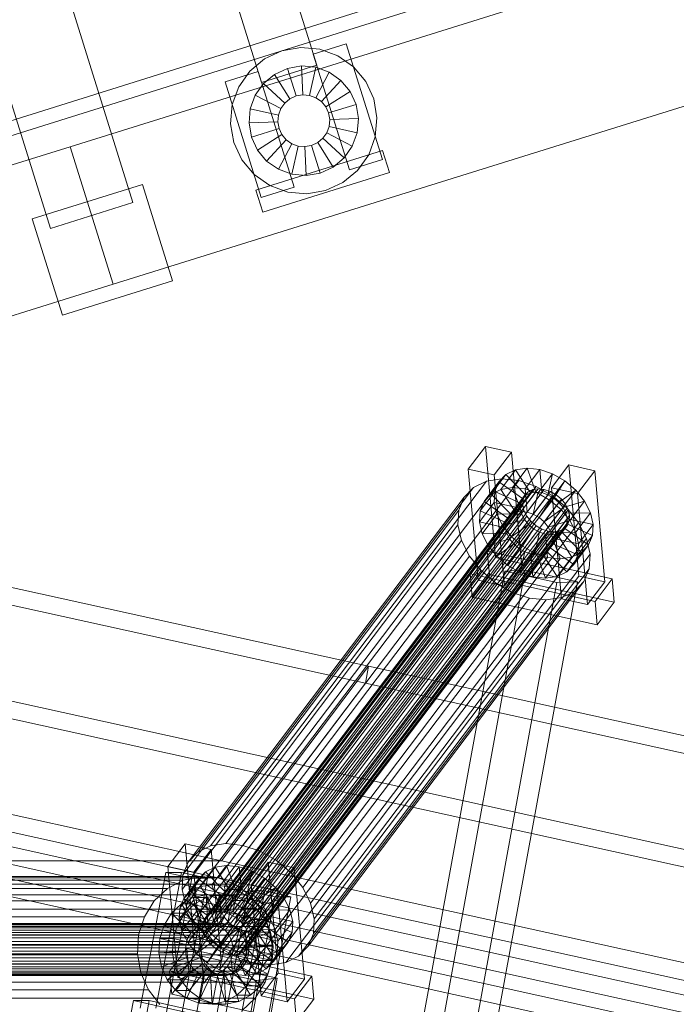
# Model space of a CAD drawing. Header units: millimetres. Extents: x -4738 to 65662, y -68080 to 6847.
# Tile 857 of 1056: x 21668 to 21895, y 1839 to 2181. Entities that reach past the tile are written whole.
import ezdxf

# ---------------------------------------------------------------- set-up
doc = ezdxf.new("R2010")
doc.units = ezdxf.units.MM
for name, color, linetype, lineweight in [('COTAS_P', 1, 'Continuous', 0), ('lateral_C02', 7, 'Continuous', 0), ('lateral_C10', 7, 'Continuous', 0)]:
    doc.layers.add(name, color=color, linetype=linetype, lineweight=lineweight)
doc.dimstyles.new('R19_100', dxfattribs={"dimtxt": 250, "dimasz": 150, "dimexe": 150, "dimexo": 80, "dimgap": 100, "dimtad": 1, "dimtih": 1, "dimtoh": 1, "dimdsep": 46, "dimcen": 0.09, "dimadec": 0, "dimazin": 0, "dimtfac": 1, "dimtdec": 4, "dimtofl": 0, "dimtmove": 0, "dimatfit": 3, "dimfxl": 1, "dimtolj": 1, "dimtzin": 0, "dimarcsym": 0})

# ---------------------------------------------------------------- blocks, each defined once
blk = doc.blocks.new('DIM_R31_4')
at = {"layer": 'COTAS_P'}
for p, q in [((15248.37, 1279.09), (24311.82, 4109.09)), ((24311.82, 4109.09), (24155.23, 4107.34)), ((24311.82, 4109.09), (24182.05, 4021.43)), ((24580.07, 3250), (24311.82, 4109.09)), ((15248.37, 1279.09), (15378.14, 1366.76)), ((15248.37, 1279.09), (15404.97, 1280.85)), ((15516.62, 420), (15248.37, 1279.09))]:
    blk.add_line(p, q, dxfattribs=at)
blk.add_text('9495 P', height=250, rotation=17.3406, dxfattribs=at).set_placement((19750.29, 2789.55))

msp = doc.modelspace()

# ---------------------------------------------------------------- linework, layer by layer
at = {"layer": 'lateral_C02'}
for p, q in [((15575.415, 232.817), (24634.01, 3078.273)), ((15576.913, 228.047), (24635.508, 3073.503)), ((21685.346, 2136.62), (22830.806, 2494.282)), ((21700.249, 2088.893), (22845.709, 2446.555)), ((21770.822, 2164.834), (21726.846, 2305.673)), ((21650.486, 2298.592), (21707.116, 2117.227)), ((21707.755, 2299.712), (21751.731, 2158.873)), ((21678.479, 2108.286), (21621.85, 2289.65)), ((21769.63, 2168.653), (21781.084, 2172.229)), ((21793.602, 2132.138), (21781.084, 2172.229)), ((21752.756, 2167.087), (21758.773, 2169.872)), ((21758.773, 2169.872), (21765.306, 2171.005)), ((21765.306, 2171.005), (21771.91, 2170.409)), ((21769.63, 2168.653), (21782.148, 2128.562)), ((21771.91, 2170.409), (21778.134, 2168.124)), ((21778.134, 2168.124), (21783.555, 2164.306)), ((21747.664, 2162.839), (21752.756, 2167.087)), ((21751.731, 2158.873), (21770.822, 2164.834)), ((21760.68, 2163.763), (21765.567, 2164.611)), ((21765.976, 2154.619), (21765.567, 2164.611)), ((21765.567, 2164.611), (21770.507, 2164.165)), ((21739.084, 2159.115), (21750.539, 2162.692)), ((21743.846, 2157.418), (21747.664, 2162.839)), ((21763.057, 2122.601), (21750.539, 2162.692)), ((21752.371, 2158.502), (21756.179, 2161.679)), ((21756.179, 2161.679), (21760.68, 2163.763)), ((21761.529, 2153.231), (21756.179, 2161.679)), ((21763.661, 2154.218), (21760.68, 2163.763)), ((21768.316, 2154.408), (21770.507, 2164.165)), ((21770.507, 2164.165), (21775.163, 2162.455)), ((21770.521, 2153.598), (21775.163, 2162.455)), ((21775.163, 2162.455), (21779.218, 2159.599)), ((21783.555, 2164.306), (21787.803, 2159.214)), ((21739.084, 2159.115), (21751.602, 2119.024)), ((21749.515, 2154.447), (21752.371, 2158.502)), ((21759.725, 2151.725), (21752.371, 2158.502)), ((21772.442, 2152.245), (21779.218, 2159.599)), ((21779.218, 2159.599), (21782.396, 2155.791)), ((21787.803, 2159.214), (21790.589, 2153.197)), ((21741.561, 2151.193), (21743.846, 2157.418)), ((21747.805, 2149.791), (21749.515, 2154.447)), ((21758.372, 2149.804), (21749.515, 2154.447)), ((21763.661, 2154.218), (21765.976, 2154.619)), ((21765.976, 2154.619), (21768.316, 2154.408)), ((21768.316, 2154.408), (21770.521, 2153.598)), ((21773.947, 2150.441), (21782.396, 2155.791)), ((21782.396, 2155.791), (21784.48, 2151.29)), ((21740.965, 2144.589), (21741.561, 2151.193)), ((21758.372, 2149.804), (21759.725, 2151.725)), ((21759.725, 2151.725), (21761.529, 2153.231)), ((21761.529, 2153.231), (21763.661, 2154.218)), ((21770.521, 2153.598), (21772.442, 2152.245)), ((21772.442, 2152.245), (21773.947, 2150.441)), ((21784.48, 2151.29), (21774.934, 2148.309)), ((21784.48, 2151.29), (21785.327, 2146.403)), ((21790.589, 2153.197), (21791.722, 2146.664)), ((21747.359, 2144.851), (21747.805, 2149.791)), ((21757.562, 2147.599), (21747.805, 2149.791)), ((21757.351, 2145.259), (21757.562, 2147.599)), ((21757.562, 2147.599), (21758.372, 2149.804)), ((21773.947, 2150.441), (21774.934, 2148.309)), ((21774.934, 2148.309), (21775.336, 2145.994)), ((21742.098, 2138.056), (21740.965, 2144.589)), ((21757.351, 2145.259), (21747.359, 2144.851)), ((21748.207, 2139.964), (21747.359, 2144.851)), ((21757.752, 2142.944), (21757.351, 2145.259)), ((21775.336, 2145.994), (21775.125, 2143.654)), ((21775.336, 2145.994), (21785.327, 2146.403)), ((21785.327, 2146.403), (21784.881, 2141.463)), ((21791.722, 2146.664), (21791.126, 2140.06)), ((21757.752, 2142.944), (21748.207, 2139.964)), ((21758.739, 2140.812), (21750.291, 2135.462)), ((21758.739, 2140.812), (21757.752, 2142.944)), ((21760.245, 2139.008), (21758.739, 2140.812)), ((21774.315, 2141.449), (21772.962, 2139.528)), ((21775.125, 2143.654), (21774.315, 2141.449)), ((21774.315, 2141.449), (21783.172, 2136.806)), ((21775.125, 2143.654), (21784.881, 2141.463)), ((21784.881, 2141.463), (21783.172, 2136.806)), ((21744.883, 2132.039), (21742.098, 2138.056)), ((21750.291, 2135.462), (21748.207, 2139.964)), ((21760.245, 2139.008), (21753.468, 2131.654)), ((21762.165, 2137.655), (21757.523, 2128.798)), ((21762.165, 2137.655), (21760.245, 2139.008)), ((21764.371, 2136.845), (21762.165, 2137.655)), ((21771.158, 2138.023), (21769.026, 2137.036)), ((21772.962, 2139.528), (21771.158, 2138.023)), ((21771.158, 2138.023), (21776.507, 2129.574)), ((21772.962, 2139.528), (21780.316, 2132.751)), ((21791.126, 2140.06), (21788.841, 2133.836)), ((20539.887, 1778.958), (21685.346, 2136.62)), ((21685.346, 2136.62), (21700.249, 2088.893)), ((21749.754, 2121.589), (21793.663, 2135.3)), ((21753.468, 2131.654), (21750.291, 2135.462)), ((21764.371, 2136.845), (21762.179, 2127.088)), ((21766.711, 2136.634), (21764.371, 2136.845)), ((21769.026, 2137.036), (21766.711, 2136.634)), ((21766.711, 2136.634), (21767.119, 2126.642)), ((21769.026, 2137.036), (21772.006, 2127.49)), ((21783.172, 2136.806), (21780.316, 2132.751)), ((21788.841, 2133.836), (21785.022, 2128.415)), ((21796.047, 2127.663), (21793.663, 2135.3)), ((21749.131, 2126.948), (21744.883, 2132.039)), ((21757.523, 2128.798), (21753.468, 2131.654)), ((21780.316, 2132.751), (21776.507, 2129.574)), ((21782.148, 2128.562), (21793.602, 2132.138)), ((21754.552, 2123.129), (21749.131, 2126.948)), ((21752.138, 2113.953), (21796.047, 2127.663)), ((21762.179, 2127.088), (21757.523, 2128.798)), ((21767.119, 2126.642), (21762.179, 2127.088)), ((21772.006, 2127.49), (21767.119, 2126.642)), ((21776.507, 2129.574), (21772.006, 2127.49)), ((21785.022, 2128.415), (21779.931, 2124.167)), ((21779.931, 2124.167), (21773.914, 2121.381)), ((21672.216, 2111.568), (21710.398, 2123.49)), ((21720.83, 2090.081), (21710.398, 2123.49)), ((21749.754, 2121.589), (21752.138, 2113.953)), ((21751.602, 2119.024), (21763.057, 2122.601)), ((21760.777, 2120.844), (21754.552, 2123.129)), ((21767.381, 2120.248), (21760.777, 2120.844)), ((21773.914, 2121.381), (21767.381, 2120.248)), ((21707.116, 2117.227), (21678.479, 2108.286)), ((21672.216, 2111.568), (21682.648, 2078.159)), ((21682.648, 2078.159), (21720.83, 2090.081)), ((20554.789, 1731.231), (21700.249, 2088.893))]:
    msp.add_line(p, q, dxfattribs=at)
at = {"layer": 'lateral_C10'}
for p, q in [((20904.735, 2151.434), (21788.789, 1956.452)), ((21787.69, 1950.571), (20903.637, 2145.554)), ((21686.976, 1888.998), (20802.922, 2083.981)), ((21737.773, 1888.998), (20853.72, 2083.981)), ((20801.824, 2078.101), (21685.877, 1883.118)), ((20852.621, 2078.101), (21736.674, 1883.118)), ((21829.328, 2032.666), (21823.376, 2024.796)), ((21838.351, 2030.661), (21829.328, 2032.666)), ((21832.803, 1994.151), (21829.328, 2032.666)), ((21832.399, 2022.791), (21838.351, 2030.661)), ((21838.351, 2030.661), (21841.826, 1992.146)), ((21823.376, 2024.796), (21832.399, 2022.791)), ((21823.376, 2024.796), (21826.852, 1986.281)), ((21839.753, 2024.546), (21834.651, 2017.801)), ((21839.753, 2024.546), (21836.421, 2022.912)), ((21843.75, 2025.15), (21838.648, 2018.405)), ((21843.75, 2025.15), (21839.753, 2024.546)), ((21844.891, 2016.595), (21839.753, 2024.546)), ((21848.14, 2024.684), (21843.038, 2017.939)), ((21846.784, 2016.881), (21843.75, 2025.15)), ((21848.14, 2024.684), (21843.75, 2025.15)), ((21848.864, 2016.66), (21848.14, 2024.684)), ((21852.623, 2023.179), (21848.14, 2024.684)), ((21858.2, 2026.25), (21852.248, 2018.381)), ((21867.222, 2024.246), (21858.2, 2026.25)), ((21861.675, 1987.735), (21858.2, 2026.25)), ((21835.006, 2021.449), (21739.351, 1894.974)), ((21835.006, 2021.449), (21829.662, 2020.641)), ((21836.421, 2022.912), (21831.319, 2016.167)), ((21835.874, 1984.276), (21832.399, 2022.791)), ((21836.421, 2022.912), (21833.982, 2020.36)), ((21840.874, 2020.826), (21835.006, 2021.449)), ((21843.313, 2015.821), (21836.421, 2022.912)), ((21852.623, 2023.179), (21847.522, 2016.433)), ((21850.987, 2015.947), (21852.623, 2023.179)), ((21856.895, 2020.737), (21852.623, 2023.179)), ((21861.27, 2016.376), (21867.222, 2024.246)), ((21867.222, 2024.246), (21870.697, 1985.73)), ((21825.208, 2018.457), (21729.554, 1891.982)), ((21829.662, 2020.641), (21734.008, 1894.167)), ((21845.741, 2017.719), (21734.782, 1871.008)), ((21847.634, 2018.005), (21736.676, 1871.295)), ((21849.714, 2017.784), (21738.755, 1871.074)), ((21840.874, 2020.826), (21745.22, 1894.351)), ((21846.868, 2018.813), (21751.214, 1892.339)), ((21825.208, 2018.457), (21821.947, 2015.045)), ((21829.662, 2020.641), (21825.208, 2018.457)), ((21833.982, 2020.36), (21828.88, 2013.615)), ((21831.319, 2016.167), (21834.651, 2017.801)), ((21833.982, 2020.36), (21832.601, 2017.063)), ((21842.157, 2014.612), (21833.982, 2020.36)), ((21834.651, 2017.801), (21838.648, 2018.405)), ((21834.651, 2017.801), (21839.789, 2009.849)), ((21838.648, 2018.405), (21841.683, 2010.136)), ((21838.648, 2018.405), (21843.038, 2017.939)), ((21846.868, 2018.813), (21840.874, 2020.826)), ((21843.038, 2017.939), (21843.762, 2009.915)), ((21843.038, 2017.939), (21847.522, 2016.433)), ((21845.741, 2017.719), (21844.163, 2016.945)), ((21847.634, 2018.005), (21845.741, 2017.719)), ((21852.579, 2015.549), (21846.868, 2018.813)), ((21849.714, 2017.784), (21847.634, 2018.005)), ((21851.838, 2017.071), (21849.714, 2017.784)), ((21856.895, 2020.737), (21851.794, 2013.992)), ((21852.248, 2018.381), (21861.27, 2016.376)), ((21852.248, 2018.381), (21855.723, 1979.866)), ((21853.011, 2014.79), (21856.895, 2020.737)), ((21860.664, 2017.525), (21856.895, 2020.737)), ((21821.947, 2015.045), (21726.293, 1888.57)), ((21843.007, 2015.736), (21732.049, 1869.025)), ((21844.163, 2016.945), (21733.204, 1870.234)), ((21851.838, 2017.071), (21740.879, 1870.361)), ((21853.861, 2015.914), (21742.902, 1869.204)), ((21855.646, 2014.393), (21744.688, 1867.683)), ((21852.579, 2015.549), (21756.925, 1889.074)), ((21821.947, 2015.045), (21820.101, 2010.638)), ((21832.601, 2017.063), (21827.499, 2010.318)), ((21828.88, 2013.615), (21831.319, 2016.167)), ((21831.319, 2016.167), (21838.211, 2009.075)), ((21832.601, 2017.063), (21832.373, 2013.247)), ((21841.503, 2013.05), (21832.601, 2017.063)), ((21837.056, 2007.866), (21842.157, 2014.612)), ((21838.211, 2009.075), (21843.313, 2015.821)), ((21839.789, 2009.849), (21844.891, 2016.595)), ((21841.503, 2013.05), (21842.157, 2014.612)), ((21841.683, 2010.136), (21846.784, 2016.881)), ((21842.157, 2014.612), (21843.313, 2015.821)), ((21843.007, 2015.736), (21842.353, 2014.174)), ((21844.163, 2016.945), (21843.007, 2015.736)), ((21843.313, 2015.821), (21844.891, 2016.595)), ((21843.762, 2009.915), (21848.864, 2016.66)), ((21844.891, 2016.595), (21846.784, 2016.881)), ((21847.522, 2016.433), (21845.886, 2009.202)), ((21845.886, 2009.202), (21850.987, 2015.947)), ((21846.784, 2016.881), (21848.864, 2016.66)), ((21847.522, 2016.433), (21851.794, 2013.992)), ((21847.909, 2008.045), (21853.011, 2014.79)), ((21848.864, 2016.66), (21850.987, 2015.947)), ((21850.987, 2015.947), (21853.011, 2014.79)), ((21853.861, 2015.914), (21851.838, 2017.071)), ((21857.617, 2011.255), (21852.579, 2015.549)), ((21853.011, 2014.79), (21854.796, 2013.269)), ((21855.646, 2014.393), (21853.861, 2015.914)), ((21854.796, 2013.269), (21860.664, 2017.525)), ((21860.664, 2017.525), (21855.562, 2010.78)), ((21857.072, 2012.611), (21855.646, 2014.393)), ((21863.673, 2013.762), (21860.664, 2017.525)), ((21864.745, 1977.861), (21861.27, 2016.376)), ((21731.286, 1865.656), (21842.245, 2012.367)), ((21842.353, 2014.174), (21731.394, 1867.464)), ((21857.072, 2012.611), (21746.113, 1865.9)), ((21857.617, 2011.255), (21761.963, 1884.781)), ((21827.271, 2006.502), (21832.373, 2013.247)), ((21827.499, 2010.318), (21828.88, 2013.615)), ((21828.88, 2013.615), (21837.056, 2007.866)), ((21832.373, 2013.247), (21841.395, 2011.243)), ((21832.373, 2013.247), (21833.313, 2009.172)), ((21841.395, 2011.243), (21836.294, 2004.497)), ((21836.402, 2006.305), (21841.503, 2013.05)), ((21841.395, 2011.243), (21841.503, 2013.05)), ((21841.84, 2009.312), (21841.395, 2011.243)), ((21842.353, 2014.174), (21842.245, 2012.367)), ((21842.245, 2012.367), (21842.691, 2010.436)), ((21851.794, 2013.992), (21847.909, 2008.045)), ((21849.695, 2006.524), (21854.796, 2013.269)), ((21851.12, 2004.741), (21856.222, 2011.487)), ((21851.794, 2013.992), (21855.562, 2010.78)), ((21854.796, 2013.269), (21856.222, 2011.487)), ((21856.222, 2011.487), (21863.673, 2013.762)), ((21856.222, 2011.487), (21857.19, 2009.565)), ((21858.04, 2010.689), (21857.072, 2012.611)), ((21861.64, 2006.225), (21857.617, 2011.255)), ((21863.673, 2013.762), (21858.572, 2007.017)), ((21865.717, 2009.705), (21863.673, 2013.762)), ((21820.101, 2010.638), (21724.447, 1884.164)), ((21842.691, 2010.436), (21731.732, 1863.726)), ((21843.659, 2008.514), (21732.7, 1861.804)), ((21858.04, 2010.689), (21747.081, 1863.978)), ((21858.486, 2008.758), (21747.527, 1862.048)), ((21820.101, 2010.638), (21819.796, 2005.537)), ((21827.271, 2006.502), (21827.499, 2010.318)), ((21827.499, 2010.318), (21836.402, 2006.305)), ((21833.313, 2009.172), (21828.211, 2002.426)), ((21841.84, 2009.312), (21833.313, 2009.172)), ((21833.313, 2009.172), (21835.357, 2005.114)), ((21837.056, 2007.866), (21836.402, 2006.305)), ((21836.739, 2002.567), (21841.84, 2009.312)), ((21838.211, 2009.075), (21837.056, 2007.866)), ((21839.789, 2009.849), (21838.211, 2009.075)), ((21841.683, 2010.136), (21839.789, 2009.849)), ((21843.762, 2009.915), (21841.683, 2010.136)), ((21842.809, 2007.39), (21841.84, 2009.312)), ((21842.691, 2010.436), (21843.659, 2008.514)), ((21843.659, 2008.514), (21845.084, 2006.732)), ((21845.886, 2009.202), (21843.762, 2009.915)), ((21847.909, 2008.045), (21845.886, 2009.202)), ((21849.695, 2006.524), (21847.909, 2008.045)), ((21855.562, 2010.78), (21849.695, 2006.524)), ((21852.088, 2002.819), (21857.19, 2009.565)), ((21852.534, 2000.889), (21857.635, 2007.634)), ((21855.562, 2010.78), (21858.572, 2007.017)), ((21857.19, 2009.565), (21865.717, 2009.705)), ((21857.19, 2009.565), (21857.635, 2007.634)), ((21857.635, 2007.634), (21857.527, 2005.826)), ((21857.635, 2007.634), (21866.658, 2005.629)), ((21858.486, 2008.758), (21858.04, 2010.689)), ((21858.377, 2006.951), (21858.486, 2008.758)), ((21865.717, 2009.705), (21860.616, 2002.96)), ((21866.658, 2005.629), (21865.717, 2009.705)), ((21724.142, 1879.062), (21819.796, 2005.537)), ((21845.084, 2006.732), (21734.125, 1860.022)), ((21846.87, 2005.211), (21735.911, 1858.5)), ((21848.893, 2004.054), (21737.934, 1857.344)), ((21856.568, 2004.18), (21745.609, 1857.47)), ((21857.723, 2005.389), (21746.765, 1858.679)), ((21858.377, 2006.951), (21747.419, 1860.24)), ((21861.64, 2006.225), (21765.986, 1879.751)), ((21819.796, 2005.537), (21821.053, 2000.088)), ((21836.294, 2004.497), (21827.271, 2006.502)), ((21828.211, 2002.426), (21827.271, 2006.502)), ((21835.357, 2005.114), (21830.256, 1998.369)), ((21842.809, 2007.39), (21835.357, 2005.114)), ((21835.357, 2005.114), (21838.366, 2001.352)), ((21836.402, 2006.305), (21836.294, 2004.497)), ((21836.294, 2004.497), (21836.739, 2002.567)), ((21837.707, 2000.645), (21842.809, 2007.39)), ((21844.234, 2005.608), (21838.366, 2001.352)), ((21839.133, 1998.862), (21844.234, 2005.608)), ((21840.918, 1997.341), (21846.019, 2004.086)), ((21846.019, 2004.086), (21842.135, 1998.14)), ((21844.234, 2005.608), (21842.809, 2007.39)), ((21846.019, 2004.086), (21844.234, 2005.608)), ((21845.084, 2006.732), (21846.87, 2005.211)), ((21848.043, 2002.93), (21846.019, 2004.086)), ((21846.87, 2005.211), (21848.893, 2004.054)), ((21848.893, 2004.054), (21851.017, 2003.341)), ((21851.12, 2004.741), (21849.695, 2006.524)), ((21858.572, 2007.017), (21851.12, 2004.741)), ((21852.088, 2002.819), (21851.12, 2004.741)), ((21851.772, 1997.52), (21856.873, 2004.265)), ((21852.426, 1999.081), (21857.527, 2005.826)), ((21854.99, 2003.406), (21856.568, 2004.18)), ((21856.873, 2004.265), (21855.718, 2003.056)), ((21856.568, 2004.18), (21857.723, 2005.389)), ((21857.527, 2005.826), (21856.873, 2004.265)), ((21856.873, 2004.265), (21865.049, 1998.517)), ((21857.527, 2005.826), (21866.43, 2001.813)), ((21857.723, 2005.389), (21858.377, 2006.951)), ((21858.572, 2007.017), (21860.616, 2002.96)), ((21866.658, 2005.629), (21861.556, 1998.884)), ((21864.373, 2000.801), (21861.64, 2006.225)), ((21866.43, 2001.813), (21866.658, 2005.629)), ((21851.017, 2003.341), (21740.058, 1856.631)), ((21853.096, 2003.12), (21742.138, 1856.41)), ((21854.99, 2003.406), (21744.031, 1856.696)), ((21864.373, 2000.801), (21768.719, 1874.326)), ((21828.211, 2002.426), (21836.739, 2002.567)), ((21830.256, 1998.369), (21828.211, 2002.426)), ((21830.256, 1998.369), (21837.707, 2000.645)), ((21838.366, 2001.352), (21833.265, 1994.606)), ((21836.739, 2002.567), (21837.707, 2000.645)), ((21837.707, 2000.645), (21839.133, 1998.862)), ((21838.366, 2001.352), (21842.135, 1998.14)), ((21842.941, 1996.185), (21848.043, 2002.93)), ((21845.065, 1995.471), (21850.167, 2002.217)), ((21848.043, 2002.93), (21846.407, 1995.698)), ((21847.145, 1995.251), (21852.246, 2001.996)), ((21850.167, 2002.217), (21848.043, 2002.93)), ((21849.038, 1995.537), (21854.14, 2002.282)), ((21852.246, 2001.996), (21850.167, 2002.217)), ((21850.167, 2002.217), (21850.891, 1994.193)), ((21850.616, 1996.311), (21855.718, 2003.056)), ((21851.017, 2003.341), (21853.096, 2003.12)), ((21860.616, 2002.96), (21852.088, 2002.819)), ((21852.534, 2000.889), (21852.088, 2002.819)), ((21854.14, 2002.282), (21852.246, 2001.996)), ((21852.246, 2001.996), (21855.281, 1993.726)), ((21852.426, 1999.081), (21852.534, 2000.889)), ((21861.556, 1998.884), (21852.534, 2000.889)), ((21853.096, 2003.12), (21854.99, 2003.406)), ((21855.718, 2003.056), (21854.14, 2002.282)), ((21854.14, 2002.282), (21859.278, 1994.331)), ((21855.718, 2003.056), (21862.609, 1995.965)), ((21860.616, 2002.96), (21861.556, 1998.884)), ((21866.43, 2001.813), (21861.328, 1995.068)), ((21865.63, 1995.352), (21864.373, 2000.801)), ((21865.049, 1998.517), (21866.43, 2001.813)), ((21821.053, 2000.088), (21725.399, 1873.614)), ((21821.053, 2000.088), (21823.786, 1994.664)), ((21833.265, 1994.606), (21830.256, 1998.369)), ((21833.265, 1994.606), (21839.133, 1998.862)), ((21842.135, 1998.14), (21837.034, 1991.395)), ((21837.034, 1991.395), (21840.918, 1997.341)), ((21839.133, 1998.862), (21840.918, 1997.341)), ((21840.918, 1997.341), (21842.941, 1996.185)), ((21842.135, 1998.14), (21846.407, 1995.698)), ((21850.616, 1996.311), (21851.772, 1997.52)), ((21851.772, 1997.52), (21852.426, 1999.081)), ((21859.947, 1991.772), (21851.772, 1997.52)), ((21861.328, 1995.068), (21852.426, 1999.081)), ((21865.049, 1998.517), (21859.947, 1991.772)), ((21861.556, 1998.884), (21861.328, 1995.068)), ((21862.609, 1995.965), (21865.049, 1998.517)), ((21823.786, 1994.664), (21728.132, 1868.19)), ((21865.63, 1995.352), (21769.976, 1868.878)), ((21823.786, 1994.664), (21827.809, 1989.634)), ((21829.952, 1996.357), (21824, 1988.487)), ((21826.852, 1986.281), (21832.803, 1994.151)), ((21873.259, 1986.734), (21829.952, 1996.357)), ((21830.676, 1988.333), (21829.952, 1996.357)), ((21832.803, 1994.151), (21841.826, 1992.146)), ((21837.034, 1991.395), (21833.265, 1994.606)), ((21841.306, 1988.953), (21842.941, 1996.185)), ((21846.407, 1995.698), (21841.306, 1988.953)), ((21842.941, 1996.185), (21845.065, 1995.471)), ((21845.789, 1987.447), (21845.065, 1995.471)), ((21845.065, 1995.471), (21847.145, 1995.251)), ((21850.891, 1994.193), (21845.789, 1987.447)), ((21846.407, 1995.698), (21850.891, 1994.193)), ((21847.145, 1995.251), (21849.038, 1995.537)), ((21850.179, 1986.981), (21847.145, 1995.251)), ((21849.038, 1995.537), (21850.616, 1996.311)), ((21854.176, 1987.585), (21849.038, 1995.537)), ((21857.508, 1989.219), (21850.616, 1996.311)), ((21850.891, 1994.193), (21855.281, 1993.726)), ((21859.278, 1994.331), (21854.176, 1987.585)), ((21855.281, 1993.726), (21859.278, 1994.331)), ((21862.609, 1995.965), (21857.508, 1989.219)), ((21859.278, 1994.331), (21862.609, 1995.965)), ((21861.328, 1995.068), (21859.947, 1991.772)), ((21865.325, 1990.251), (21865.63, 1995.352)), ((21841.826, 1992.146), (21835.874, 1984.276)), ((21841.306, 1988.953), (21837.034, 1991.395)), ((21855.281, 1993.726), (21850.179, 1986.981)), ((21859.947, 1991.772), (21857.508, 1989.219)), ((21827.809, 1989.634), (21732.155, 1863.159)), ((21865.325, 1990.251), (21769.671, 1863.776)), ((21836.072, 1989.491), (21799.799, 1790.99)), ((21806.879, 1791.239), (21843.151, 1989.74)), ((21824, 1988.487), (21867.307, 1978.864)), ((21824, 1988.487), (21824.724, 1980.463)), ((21824.724, 1980.463), (21830.676, 1988.333)), ((21827.809, 1989.634), (21832.847, 1985.34)), ((21830.676, 1988.333), (21873.983, 1978.71)), ((21843.151, 1989.74), (21836.072, 1989.491)), ((21836.072, 1989.491), (21854.108, 1985.481)), ((21845.789, 1987.447), (21841.306, 1988.953)), ((21861.188, 1985.73), (21843.151, 1989.74)), ((21850.179, 1986.981), (21845.789, 1987.447)), ((21854.176, 1987.585), (21850.179, 1986.981)), ((21857.508, 1989.219), (21854.176, 1987.585)), ((21855.723, 1979.866), (21861.675, 1987.735)), ((21861.675, 1987.735), (21870.697, 1985.73)), ((21863.479, 1985.844), (21865.325, 1990.251)), ((21832.847, 1985.34), (21737.193, 1858.866)), ((21863.479, 1985.844), (21767.825, 1859.37)), ((21817.835, 1786.98), (21854.108, 1985.481)), ((21824.915, 1787.23), (21861.188, 1985.73)), ((21835.874, 1984.276), (21826.852, 1986.281)), ((21832.847, 1985.34), (21838.558, 1982.076)), ((21854.108, 1985.481), (21861.188, 1985.73)), ((21860.218, 1982.432), (21863.479, 1985.844)), ((21870.697, 1985.73), (21864.745, 1977.861)), ((21867.307, 1978.864), (21873.259, 1986.734)), ((21873.259, 1986.734), (21873.983, 1978.71)), ((21838.558, 1982.076), (21742.904, 1855.602)), ((21855.764, 1980.248), (21760.11, 1853.774)), ((21860.218, 1982.432), (21764.564, 1855.958)), ((21868.031, 1970.84), (21824.724, 1980.463)), ((21838.558, 1982.076), (21844.552, 1980.064)), ((21850.421, 1979.44), (21855.764, 1980.248)), ((21855.764, 1980.248), (21860.218, 1982.432)), ((21844.552, 1980.064), (21748.898, 1853.589)), ((21850.421, 1979.44), (21754.766, 1852.966)), ((21844.552, 1980.064), (21850.421, 1979.44)), ((21864.745, 1977.861), (21855.723, 1979.866)), ((21868.031, 1970.84), (21867.307, 1978.864)), ((21873.983, 1978.71), (21868.031, 1970.84)), ((22494.427, 1761.469), (21610.374, 1956.452)), ((21737.773, 1888.998), (21788.789, 1956.452)), ((21788.789, 1956.452), (21787.69, 1950.571)), ((21788.789, 1956.452), (22672.842, 1761.469)), ((21609.275, 1950.571), (22493.328, 1755.589)), ((21787.69, 1950.571), (21736.674, 1883.118)), ((22671.743, 1755.589), (21787.69, 1950.571)), ((21725.171, 1894.949), (21719.22, 1887.079)), ((21734.194, 1892.944), (21725.171, 1894.949)), ((21728.647, 1856.434), (21725.171, 1894.949)), ((21734.008, 1894.167), (21739.351, 1894.974)), ((21739.351, 1894.974), (21745.22, 1894.351)), ((21726.293, 1888.57), (21729.554, 1891.982)), ((21728.242, 1885.075), (21734.194, 1892.944)), ((21729.554, 1891.982), (21734.008, 1894.167)), ((21734.194, 1892.944), (21737.669, 1854.429)), ((21745.22, 1894.351), (21751.214, 1892.339)), ((21751.214, 1892.339), (21756.925, 1889.074)), ((22520.231, 1694.015), (21636.178, 1888.998)), ((21636.178, 1888.998), (21686.976, 1888.998)), ((22571.029, 1694.015), (21686.976, 1888.998)), ((21686.976, 1888.998), (21737.773, 1888.998)), ((21724.447, 1884.164), (21726.293, 1888.57)), ((22621.826, 1694.015), (21737.773, 1888.998)), ((21754.043, 1888.534), (21748.091, 1880.664)), ((21763.065, 1886.529), (21754.043, 1888.534)), ((21757.518, 1850.019), (21754.043, 1888.534)), ((21756.925, 1889.074), (21761.963, 1884.781)), ((21718.465, 1884.977), (21709.608, 1837.952)), ((21715.078, 1837.952), (21723.936, 1884.977)), ((21723.936, 1884.977), (21718.465, 1884.977)), ((21718.465, 1884.977), (21727.484, 1882.972)), ((21719.22, 1887.079), (21728.242, 1885.075)), ((21719.22, 1887.079), (21722.695, 1848.564)), ((21732.954, 1882.972), (21723.936, 1884.977)), ((21732.264, 1885.195), (21727.163, 1878.45)), ((21731.717, 1846.56), (21728.242, 1885.075)), ((21732.264, 1885.195), (21729.825, 1882.643)), ((21735.596, 1886.829), (21730.494, 1880.084)), ((21735.596, 1886.829), (21732.264, 1885.195)), ((21739.156, 1878.104), (21732.264, 1885.195)), ((21739.593, 1887.434), (21734.491, 1880.688)), ((21739.593, 1887.434), (21735.596, 1886.829)), ((21740.734, 1878.878), (21735.596, 1886.829)), ((21743.983, 1886.967), (21738.881, 1880.222)), ((21742.627, 1879.164), (21739.593, 1887.434)), ((21743.983, 1886.967), (21739.593, 1887.434)), ((21748.466, 1885.462), (21743.365, 1878.717)), ((21744.707, 1878.943), (21743.983, 1886.967)), ((21748.466, 1885.462), (21743.983, 1886.967)), ((21746.831, 1878.23), (21748.466, 1885.462)), ((21752.738, 1883.02), (21748.466, 1885.462)), ((21757.113, 1878.659), (21763.065, 1886.529)), ((21761.963, 1884.781), (21765.986, 1879.751)), ((21763.065, 1886.529), (21766.54, 1848.014)), ((21724.593, 1882.331), (21622.998, 1882.331)), ((21730.586, 1883.588), (21628.991, 1883.588)), ((21685.877, 1883.118), (21635.079, 1883.118)), ((21635.079, 1883.118), (22519.132, 1688.135)), ((21736.674, 1883.118), (21635.079, 1883.118)), ((21736.674, 1883.118), (21685.877, 1883.118)), ((21685.877, 1883.118), (22569.93, 1688.135)), ((21718.626, 1835.947), (21727.484, 1882.972)), ((21724.593, 1882.331), (21719.104, 1879.431)), ((21732.954, 1882.972), (21724.096, 1835.947)), ((21724.142, 1879.062), (21724.447, 1884.164)), ((21730.586, 1883.588), (21724.593, 1882.331)), ((21729.825, 1882.643), (21724.723, 1875.898)), ((21727.484, 1882.972), (21732.954, 1882.972)), ((21729.825, 1882.643), (21728.444, 1879.347)), ((21738, 1876.895), (21729.825, 1882.643)), ((21736.674, 1883.118), (21730.586, 1883.588)), ((21736.674, 1883.118), (22620.727, 1688.135)), ((21742.443, 1880.952), (21736.674, 1883.118)), ((21752.738, 1883.02), (21747.637, 1876.275)), ((21748.854, 1877.074), (21752.738, 1883.02)), ((21756.507, 1879.808), (21752.738, 1883.02)), ((21719.104, 1879.431), (21617.509, 1879.431)), ((21742.443, 1880.952), (21640.848, 1880.952)), ((21719.104, 1879.431), (21714.493, 1875.086)), ((21728.444, 1879.347), (21723.342, 1872.601)), ((21725.399, 1873.614), (21724.142, 1879.062)), ((21724.723, 1875.898), (21727.163, 1878.45)), ((21727.163, 1878.45), (21730.494, 1880.084)), ((21727.163, 1878.45), (21734.054, 1871.359)), ((21728.444, 1879.347), (21728.216, 1875.531)), ((21737.346, 1875.334), (21728.444, 1879.347)), ((21730.494, 1880.084), (21734.491, 1880.688)), ((21730.494, 1880.084), (21735.632, 1872.133)), ((21734.054, 1871.359), (21739.156, 1878.104)), ((21734.491, 1880.688), (21737.526, 1872.419)), ((21734.491, 1880.688), (21738.881, 1880.222)), ((21735.632, 1872.133), (21740.734, 1878.878)), ((21737.526, 1872.419), (21742.627, 1879.164)), ((21738, 1876.895), (21739.156, 1878.104)), ((21747.323, 1878.562), (21738.465, 1831.536)), ((21738.881, 1880.222), (21739.605, 1872.198)), ((21738.881, 1880.222), (21743.365, 1878.717)), ((21739.156, 1878.104), (21740.734, 1878.878)), ((21739.605, 1872.198), (21744.707, 1878.943)), ((21740.734, 1878.878), (21742.627, 1879.164)), ((21743.365, 1878.717), (21741.729, 1871.485)), ((21741.729, 1871.485), (21746.831, 1878.23)), ((21747.499, 1877.238), (21742.443, 1880.952)), ((21742.627, 1879.164), (21744.707, 1878.943)), ((21743.365, 1878.717), (21747.637, 1876.275)), ((21743.936, 1831.536), (21752.794, 1878.562)), ((21744.707, 1878.943), (21746.831, 1878.23)), ((21746.831, 1878.23), (21748.854, 1877.074)), ((21752.794, 1878.562), (21747.323, 1878.562)), ((21747.323, 1878.562), (21756.341, 1876.557)), ((21748.091, 1880.664), (21757.113, 1878.659)), ((21748.091, 1880.664), (21751.566, 1842.149)), ((21750.639, 1875.552), (21756.507, 1879.808)), ((21756.507, 1879.808), (21751.406, 1873.063)), ((21761.812, 1876.557), (21752.794, 1878.562)), ((21759.516, 1876.046), (21756.507, 1879.808)), ((21760.588, 1840.144), (21757.113, 1878.659)), ((21765.986, 1879.751), (21768.719, 1874.326)), ((21714.493, 1875.086), (21612.899, 1875.086)), ((21747.499, 1877.238), (21645.904, 1877.238)), ((21714.493, 1875.086), (21711.074, 1869.593)), ((21723.114, 1868.785), (21728.216, 1875.531)), ((21723.342, 1872.601), (21724.723, 1875.898)), ((21723.913, 1874.09), (21728.019, 1876.259)), ((21724.723, 1875.898), (21732.899, 1870.15)), ((21728.019, 1876.259), (21732.502, 1877.2)), ((21728.019, 1876.259), (21730.93, 1866.772)), ((21732.708, 1876.259), (21728.019, 1876.259)), ((21728.216, 1875.531), (21737.238, 1873.526)), ((21728.216, 1875.531), (21729.156, 1871.455)), ((21732.708, 1876.259), (21728.602, 1874.09)), ((21732.245, 1868.588), (21737.346, 1875.334)), ((21732.502, 1877.2), (21733.053, 1867.218)), ((21737.191, 1877.2), (21732.502, 1877.2)), ((21732.502, 1877.2), (21737.056, 1876.848)), ((21737.191, 1877.2), (21732.708, 1876.259)), ((21735.619, 1866.772), (21732.708, 1876.259)), ((21732.899, 1870.15), (21738, 1876.895)), ((21737.056, 1876.848), (21735.211, 1867.051)), ((21741.745, 1876.848), (21737.056, 1876.848)), ((21737.056, 1876.848), (21741.371, 1875.228)), ((21737.742, 1867.218), (21737.191, 1877.2)), ((21741.745, 1876.848), (21737.191, 1877.2)), ((21737.238, 1873.526), (21737.346, 1875.334)), ((21741.371, 1875.228), (21737.255, 1866.284)), ((21737.346, 1875.334), (21738, 1876.895)), ((21739.9, 1867.051), (21741.745, 1876.848)), ((21746.06, 1875.228), (21741.371, 1875.228)), ((21741.371, 1875.228), (21745.153, 1872.45)), ((21746.06, 1875.228), (21741.745, 1876.848)), ((21741.944, 1866.284), (21746.06, 1875.228)), ((21743.753, 1870.328), (21748.854, 1877.074)), ((21747.637, 1876.275), (21743.753, 1870.328)), ((21745.538, 1868.807), (21750.639, 1875.552)), ((21749.842, 1872.45), (21746.06, 1875.228)), ((21747.484, 1829.532), (21756.341, 1876.557)), ((21751.498, 1872.229), (21747.499, 1877.238)), ((21747.637, 1876.275), (21751.406, 1873.063)), ((21748.854, 1877.074), (21750.639, 1875.552)), ((21750.639, 1875.552), (21752.065, 1873.77)), ((21752.065, 1873.77), (21759.516, 1876.046)), ((21761.812, 1876.557), (21752.954, 1829.532)), ((21759.516, 1876.046), (21754.415, 1869.3)), ((21756.341, 1876.557), (21761.812, 1876.557)), ((21761.561, 1871.988), (21759.516, 1876.046)), ((21768.719, 1874.326), (21769.976, 1868.878)), ((21751.498, 1872.229), (21649.903, 1872.229)), ((21720.464, 1870.84), (21723.913, 1874.09)), ((21723.114, 1868.785), (21723.342, 1872.601)), ((21723.342, 1872.601), (21732.245, 1868.588)), ((21723.913, 1874.09), (21728.985, 1865.745)), ((21728.602, 1874.09), (21723.913, 1874.09)), ((21729.156, 1871.455), (21724.055, 1864.71)), ((21728.602, 1874.09), (21725.153, 1870.84)), ((21728.132, 1868.19), (21725.399, 1873.614)), ((21733.674, 1865.745), (21728.602, 1874.09)), ((21737.684, 1871.595), (21729.156, 1871.455)), ((21729.156, 1871.455), (21731.2, 1867.398)), ((21737.238, 1873.526), (21732.137, 1866.781)), ((21732.582, 1864.85), (21737.684, 1871.595)), ((21734.054, 1871.359), (21732.899, 1870.15)), ((21733.204, 1870.234), (21734.782, 1871.008)), ((21735.632, 1872.133), (21734.054, 1871.359)), ((21734.782, 1871.008), (21736.676, 1871.295)), ((21737.526, 1872.419), (21735.632, 1872.133)), ((21736.676, 1871.295), (21738.755, 1871.074)), ((21737.684, 1871.595), (21737.238, 1873.526)), ((21739.605, 1872.198), (21737.526, 1872.419)), ((21738.652, 1869.673), (21737.684, 1871.595)), ((21738.755, 1871.074), (21740.879, 1870.361)), ((21745.153, 1872.45), (21739.046, 1864.968)), ((21741.729, 1871.485), (21739.605, 1872.198)), ((21743.753, 1870.328), (21741.729, 1871.485)), ((21743.735, 1864.968), (21749.842, 1872.45)), ((21749.842, 1872.45), (21745.153, 1872.45)), ((21745.153, 1872.45), (21748.145, 1868.703)), ((21751.406, 1873.063), (21745.538, 1868.807)), ((21746.963, 1867.025), (21752.065, 1873.77)), ((21747.932, 1865.103), (21753.033, 1871.848)), ((21752.834, 1868.703), (21749.842, 1872.45)), ((21751.406, 1873.063), (21754.415, 1869.3)), ((21754.168, 1866.266), (21751.498, 1872.229)), ((21752.065, 1873.77), (21753.033, 1871.848)), ((21753.033, 1871.848), (21761.561, 1871.988)), ((21753.033, 1871.848), (21753.478, 1869.917)), ((21761.561, 1871.988), (21756.459, 1865.243)), ((21762.501, 1867.913), (21761.561, 1871.988)), ((21711.074, 1869.593), (21609.48, 1869.593)), ((21711.074, 1869.593), (21709.081, 1863.326)), ((21717.907, 1866.731), (21720.464, 1870.84)), ((21720.464, 1870.84), (21727.351, 1864.205)), ((21725.153, 1870.84), (21720.464, 1870.84)), ((21725.153, 1870.84), (21722.596, 1866.731)), ((21732.137, 1866.781), (21723.114, 1868.785)), ((21724.055, 1864.71), (21723.114, 1868.785)), ((21732.04, 1864.205), (21725.153, 1870.84)), ((21732.155, 1863.159), (21728.132, 1868.19)), ((21738.652, 1869.673), (21731.2, 1867.398)), ((21731.394, 1867.464), (21732.049, 1869.025)), ((21732.049, 1869.025), (21733.204, 1870.234)), ((21732.245, 1868.588), (21732.137, 1866.781)), ((21732.899, 1870.15), (21732.245, 1868.588)), ((21733.55, 1862.928), (21738.652, 1869.673)), ((21740.077, 1867.891), (21734.21, 1863.635)), ((21734.976, 1861.146), (21740.077, 1867.891)), ((21740.077, 1867.891), (21738.652, 1869.673)), ((21741.863, 1866.37), (21740.077, 1867.891)), ((21748.145, 1868.703), (21740.463, 1863.193)), ((21740.879, 1870.361), (21742.902, 1869.204)), ((21742.902, 1869.204), (21744.688, 1867.683)), ((21745.538, 1868.807), (21743.753, 1870.328)), ((21744.688, 1867.683), (21746.113, 1865.9)), ((21745.152, 1863.193), (21752.834, 1868.703)), ((21746.963, 1867.025), (21745.538, 1868.807)), ((21754.415, 1869.3), (21746.963, 1867.025)), ((21752.834, 1868.703), (21748.145, 1868.703)), ((21748.145, 1868.703), (21750.142, 1864.242)), ((21748.269, 1861.364), (21753.37, 1868.11)), ((21748.377, 1863.172), (21753.478, 1869.917)), ((21753.37, 1868.11), (21752.716, 1866.548)), ((21754.831, 1864.242), (21752.834, 1868.703)), ((21753.478, 1869.917), (21753.37, 1868.11)), ((21753.37, 1868.11), (21762.273, 1864.097)), ((21753.478, 1869.917), (21762.501, 1867.913)), ((21754.415, 1869.3), (21756.459, 1865.243)), ((21762.501, 1867.913), (21757.399, 1861.167)), ((21762.273, 1864.097), (21762.501, 1867.913)), ((21769.976, 1868.878), (21769.671, 1863.776)), ((21732.822, 1864.205), (21617.16, 1864.205)), ((21734.456, 1865.745), (21618.794, 1865.745)), ((21736.4, 1866.772), (21620.739, 1866.772)), ((21738.524, 1867.218), (21622.862, 1867.218)), ((21740.681, 1867.051), (21625.019, 1867.051)), ((21742.725, 1866.284), (21627.063, 1866.284)), ((21744.517, 1864.968), (21628.855, 1864.968)), ((21754.168, 1866.266), (21652.573, 1866.266)), ((21716.415, 1862.043), (21717.907, 1866.731)), ((21717.907, 1866.731), (21726.14, 1862.259)), ((21722.596, 1866.731), (21717.907, 1866.731)), ((21722.596, 1866.731), (21721.104, 1862.043)), ((21730.829, 1862.259), (21722.596, 1866.731)), ((21724.055, 1864.71), (21732.582, 1864.85)), ((21726.099, 1860.652), (21724.055, 1864.71)), ((21731.2, 1867.398), (21726.099, 1860.652)), ((21727.351, 1864.205), (21726.14, 1862.259)), ((21728.985, 1865.745), (21727.351, 1864.205)), ((21727.351, 1864.205), (21732.04, 1864.205)), ((21730.93, 1866.772), (21728.985, 1865.745)), ((21728.985, 1865.745), (21733.674, 1865.745)), ((21730.829, 1862.259), (21732.04, 1864.205)), ((21733.053, 1867.218), (21730.93, 1866.772)), ((21730.93, 1866.772), (21735.619, 1866.772)), ((21731.2, 1867.398), (21734.21, 1863.635)), ((21731.286, 1865.656), (21731.394, 1867.464)), ((21731.732, 1863.726), (21731.286, 1865.656)), ((21732.822, 1864.205), (21731.61, 1862.259)), ((21732.04, 1864.205), (21733.674, 1865.745)), ((21732.137, 1866.781), (21732.582, 1864.85)), ((21732.582, 1864.85), (21733.55, 1862.928)), ((21734.456, 1865.745), (21732.822, 1864.205)), ((21733.053, 1867.218), (21737.742, 1867.218)), ((21735.211, 1867.051), (21733.053, 1867.218)), ((21733.674, 1865.745), (21735.619, 1866.772)), ((21736.4, 1866.772), (21734.456, 1865.745)), ((21735.211, 1867.051), (21739.9, 1867.051)), ((21737.255, 1866.284), (21735.211, 1867.051)), ((21735.619, 1866.772), (21737.742, 1867.218)), ((21738.524, 1867.218), (21736.4, 1866.772)), ((21736.761, 1859.624), (21741.863, 1866.37)), ((21737.255, 1866.284), (21741.944, 1866.284)), ((21739.046, 1864.968), (21737.255, 1866.284)), ((21737.742, 1867.218), (21739.9, 1867.051)), ((21741.863, 1866.37), (21737.978, 1860.423)), ((21740.681, 1867.051), (21738.524, 1867.218)), ((21738.785, 1858.468), (21743.886, 1865.213)), ((21739.046, 1864.968), (21743.735, 1864.968)), ((21740.463, 1863.193), (21739.046, 1864.968)), ((21739.9, 1867.051), (21741.944, 1866.284)), ((21742.725, 1866.284), (21740.681, 1867.051)), ((21740.908, 1857.755), (21746.01, 1864.5)), ((21750.142, 1864.242), (21741.409, 1861.08)), ((21743.886, 1865.213), (21741.863, 1866.37)), ((21741.944, 1866.284), (21743.735, 1864.968)), ((21743.886, 1865.213), (21742.25, 1857.981)), ((21744.517, 1864.968), (21742.725, 1866.284)), ((21742.988, 1857.534), (21748.089, 1864.279)), ((21743.735, 1864.968), (21745.152, 1863.193)), ((21746.01, 1864.5), (21743.886, 1865.213)), ((21745.934, 1863.193), (21744.517, 1864.968)), ((21744.881, 1857.82), (21749.983, 1864.565)), ((21748.089, 1864.279), (21746.01, 1864.5)), ((21746.01, 1864.5), (21746.734, 1856.476)), ((21746.098, 1861.08), (21754.831, 1864.242)), ((21746.113, 1865.9), (21747.081, 1863.978)), ((21746.459, 1858.594), (21751.561, 1865.339)), ((21747.932, 1865.103), (21746.963, 1867.025)), ((21747.615, 1859.803), (21752.716, 1866.548)), ((21756.459, 1865.243), (21747.932, 1865.103)), ((21748.377, 1863.172), (21747.932, 1865.103)), ((21749.983, 1864.565), (21748.089, 1864.279)), ((21748.089, 1864.279), (21751.124, 1856.01)), ((21751.561, 1865.339), (21749.983, 1864.565)), ((21749.983, 1864.565), (21755.121, 1856.614)), ((21754.831, 1864.242), (21750.142, 1864.242)), ((21750.142, 1864.242), (21751.008, 1859.372)), ((21752.716, 1866.548), (21751.561, 1865.339)), ((21751.561, 1865.339), (21758.453, 1858.248)), ((21752.716, 1866.548), (21760.892, 1860.8)), ((21755.325, 1859.756), (21754.168, 1866.266)), ((21755.697, 1859.372), (21754.831, 1864.242)), ((21756.459, 1865.243), (21757.399, 1861.167)), ((21762.273, 1864.097), (21757.171, 1857.351)), ((21760.892, 1860.8), (21762.273, 1864.097)), ((21607.486, 1863.326), (21709.081, 1863.326)), ((21731.61, 1862.259), (21615.949, 1862.259)), ((21745.934, 1863.193), (21630.272, 1863.193)), ((21746.88, 1861.08), (21631.218, 1861.08)), ((21709.081, 1863.326), (21708.648, 1856.712)), ((21716.092, 1857.096), (21716.415, 1862.043)), ((21725.433, 1860.038), (21716.415, 1862.043)), ((21716.415, 1862.043), (21721.104, 1862.043)), ((21721.104, 1862.043), (21720.781, 1857.096)), ((21721.104, 1862.043), (21730.122, 1860.038)), ((21726.14, 1862.259), (21725.433, 1860.038)), ((21726.099, 1860.652), (21733.55, 1862.928)), ((21729.108, 1856.89), (21726.099, 1860.652)), ((21726.14, 1862.259), (21730.829, 1862.259)), ((21734.21, 1863.635), (21729.108, 1856.89)), ((21729.108, 1856.89), (21734.976, 1861.146)), ((21730.122, 1860.038), (21730.829, 1862.259)), ((21731.61, 1862.259), (21730.904, 1860.038)), ((21732.7, 1861.804), (21731.732, 1863.726)), ((21737.193, 1858.866), (21732.155, 1863.159)), ((21734.125, 1860.022), (21732.7, 1861.804)), ((21733.55, 1862.928), (21734.976, 1861.146)), ((21734.21, 1863.635), (21737.978, 1860.423)), ((21734.976, 1861.146), (21736.761, 1859.624)), ((21740.463, 1863.193), (21745.152, 1863.193)), ((21741.409, 1861.08), (21740.463, 1863.193)), ((21741.409, 1861.08), (21746.098, 1861.08)), ((21741.819, 1858.773), (21741.409, 1861.08)), ((21745.152, 1863.193), (21746.098, 1861.08)), ((21746.88, 1861.08), (21745.934, 1863.193)), ((21746.098, 1861.08), (21746.508, 1858.773)), ((21747.29, 1858.773), (21746.88, 1861.08)), ((21747.081, 1863.978), (21747.527, 1862.048)), ((21747.527, 1862.048), (21747.419, 1860.24)), ((21747.615, 1859.803), (21748.269, 1861.364)), ((21748.269, 1861.364), (21748.377, 1863.172)), ((21757.171, 1857.351), (21748.269, 1861.364)), ((21757.399, 1861.167), (21748.377, 1863.172)), ((21760.892, 1860.8), (21755.79, 1854.055)), ((21757.399, 1861.167), (21757.171, 1857.351)), ((21758.453, 1858.248), (21760.892, 1860.8)), ((21769.671, 1863.776), (21767.825, 1859.37)), ((21730.751, 1857.695), (21615.089, 1857.695)), ((21615.242, 1860.038), (21730.904, 1860.038)), ((21747.29, 1858.773), (21631.628, 1858.773)), ((21755.325, 1859.756), (21653.731, 1859.756)), ((21716.092, 1857.096), (21725.28, 1857.695)), ((21725.795, 1858.64), (21719.843, 1850.771)), ((21729.969, 1857.695), (21720.781, 1857.096)), ((21725.433, 1860.038), (21725.28, 1857.695)), ((21725.28, 1857.695), (21725.69, 1855.388)), ((21725.28, 1857.695), (21729.969, 1857.695)), ((21730.122, 1860.038), (21725.433, 1860.038)), ((21769.102, 1849.017), (21725.795, 1858.64)), ((21726.519, 1850.616), (21725.795, 1858.64)), ((21729.969, 1857.695), (21730.122, 1860.038)), ((21730.379, 1855.388), (21729.969, 1857.695)), ((21730.904, 1860.038), (21730.751, 1857.695)), ((21730.751, 1857.695), (21731.161, 1855.388)), ((21737.978, 1860.423), (21732.877, 1853.678)), ((21732.877, 1853.678), (21736.761, 1859.624)), ((21735.911, 1858.5), (21734.125, 1860.022)), ((21737.934, 1857.344), (21735.911, 1858.5)), ((21736.761, 1859.624), (21738.785, 1858.468)), ((21737.149, 1851.236), (21738.785, 1858.468)), ((21742.25, 1857.981), (21737.149, 1851.236)), ((21742.904, 1855.602), (21737.193, 1858.866)), ((21740.058, 1856.631), (21737.934, 1857.344)), ((21737.978, 1860.423), (21742.25, 1857.981)), ((21738.785, 1858.468), (21740.908, 1857.755)), ((21741.632, 1849.731), (21740.908, 1857.755)), ((21740.908, 1857.755), (21742.988, 1857.534)), ((21741.666, 1856.43), (21741.819, 1858.773)), ((21751.008, 1859.372), (21741.819, 1858.773)), ((21741.819, 1858.773), (21746.508, 1858.773)), ((21742.25, 1857.981), (21746.734, 1856.476)), ((21742.988, 1857.534), (21744.881, 1857.82)), ((21746.022, 1849.264), (21742.988, 1857.534)), ((21745.609, 1857.47), (21744.031, 1856.696)), ((21744.881, 1857.82), (21746.459, 1858.594)), ((21750.019, 1849.869), (21744.881, 1857.82)), ((21746.765, 1858.679), (21745.609, 1857.47)), ((21746.508, 1858.773), (21746.355, 1856.43)), ((21746.459, 1858.594), (21747.615, 1859.803)), ((21753.351, 1851.503), (21746.459, 1858.594)), ((21746.508, 1858.773), (21755.697, 1859.372)), ((21747.419, 1860.24), (21746.765, 1858.679)), ((21747.137, 1856.43), (21747.29, 1858.773)), ((21755.79, 1854.055), (21747.615, 1859.803)), ((21751.008, 1859.372), (21750.684, 1854.425)), ((21755.697, 1859.372), (21751.008, 1859.372)), ((21758.453, 1858.248), (21753.351, 1851.503)), ((21754.893, 1853.142), (21755.325, 1859.756)), ((21755.121, 1856.614), (21758.453, 1858.248)), ((21755.373, 1854.425), (21755.697, 1859.372)), ((21757.171, 1857.351), (21755.79, 1854.055)), ((21767.825, 1859.37), (21764.564, 1855.958)), ((21708.648, 1856.712), (21607.053, 1856.712)), ((21731.161, 1855.388), (21615.499, 1855.388)), ((21746.43, 1854.209), (21630.768, 1854.209)), ((21747.137, 1856.43), (21631.475, 1856.43)), ((21708.648, 1856.712), (21709.806, 1850.202)), ((21716.958, 1852.226), (21716.092, 1857.096)), ((21720.781, 1857.096), (21716.092, 1857.096)), ((21716.958, 1852.226), (21725.69, 1855.388)), ((21720.781, 1857.096), (21721.647, 1852.226)), ((21730.379, 1855.388), (21721.647, 1852.226)), ((21722.695, 1848.564), (21728.647, 1856.434)), ((21725.69, 1855.388), (21726.636, 1853.275)), ((21725.69, 1855.388), (21730.379, 1855.388)), ((21728.647, 1856.434), (21737.669, 1854.429)), ((21732.877, 1853.678), (21729.108, 1856.89)), ((21731.325, 1853.275), (21730.379, 1855.388)), ((21731.161, 1855.388), (21732.107, 1853.275)), ((21737.669, 1854.429), (21731.717, 1846.56)), ((21739.748, 1852.263), (21740.96, 1854.209)), ((21742.138, 1856.41), (21740.058, 1856.631)), ((21740.96, 1854.209), (21741.666, 1856.43)), ((21749.193, 1849.737), (21740.96, 1854.209)), ((21740.96, 1854.209), (21745.649, 1854.209)), ((21746.734, 1856.476), (21741.632, 1849.731)), ((21750.684, 1854.425), (21741.666, 1856.43)), ((21741.666, 1856.43), (21746.355, 1856.43)), ((21744.031, 1856.696), (21742.138, 1856.41)), ((21748.898, 1853.589), (21742.904, 1855.602)), ((21745.649, 1854.209), (21744.437, 1852.263)), ((21745.219, 1852.263), (21746.43, 1854.209)), ((21746.355, 1856.43), (21745.649, 1854.209)), ((21745.649, 1854.209), (21753.882, 1849.737)), ((21751.124, 1856.01), (21746.022, 1849.264)), ((21746.355, 1856.43), (21755.373, 1854.425)), ((21746.43, 1854.209), (21747.137, 1856.43)), ((21746.734, 1856.476), (21751.124, 1856.01)), ((21750.684, 1854.425), (21749.193, 1849.737)), ((21755.121, 1856.614), (21750.019, 1849.869)), ((21755.373, 1854.425), (21750.684, 1854.425)), ((21751.124, 1856.01), (21755.121, 1856.614)), ((21755.79, 1854.055), (21753.351, 1851.503)), ((21753.882, 1849.737), (21755.373, 1854.425)), ((21764.564, 1855.958), (21760.11, 1853.774)), ((21732.107, 1853.275), (21616.445, 1853.275)), ((21733.524, 1851.5), (21617.862, 1851.5)), ((21743.585, 1850.723), (21627.923, 1850.723)), ((21745.219, 1852.263), (21629.557, 1852.263)), ((21754.893, 1853.142), (21653.298, 1853.142)), ((21718.955, 1847.765), (21716.958, 1852.226)), ((21721.647, 1852.226), (21716.958, 1852.226)), ((21718.955, 1847.765), (21726.636, 1853.275)), ((21719.843, 1850.771), (21763.15, 1841.148)), ((21719.843, 1850.771), (21720.567, 1842.747)), ((21720.567, 1842.747), (21726.519, 1850.616)), ((21731.865, 1851.492), (21721.525, 1790.665)), ((21721.647, 1852.226), (21723.644, 1847.765)), ((21721.946, 1844.018), (21728.053, 1851.5)), ((21731.325, 1853.275), (21723.644, 1847.765)), ((21726.519, 1850.616), (21769.826, 1840.993)), ((21732.742, 1851.5), (21726.635, 1844.018)), ((21726.636, 1853.275), (21728.053, 1851.5)), ((21726.636, 1853.275), (21731.325, 1853.275)), ((21728.053, 1851.5), (21729.845, 1850.184)), ((21728.053, 1851.5), (21732.742, 1851.5)), ((21728.704, 1791.478), (21739.044, 1852.306)), ((21732.742, 1851.5), (21731.325, 1853.275)), ((21739.044, 1852.306), (21731.865, 1851.492)), ((21731.865, 1851.492), (21749.901, 1847.482)), ((21732.107, 1853.275), (21733.524, 1851.5)), ((21734.534, 1850.184), (21732.742, 1851.5)), ((21737.149, 1851.236), (21732.877, 1853.678)), ((21733.524, 1851.5), (21735.315, 1850.184)), ((21736.17, 1849.696), (21738.114, 1850.723)), ((21741.632, 1849.731), (21737.149, 1851.236)), ((21738.114, 1850.723), (21739.748, 1852.263)), ((21743.186, 1842.378), (21738.114, 1850.723)), ((21738.114, 1850.723), (21742.803, 1850.723)), ((21757.08, 1848.295), (21739.044, 1852.306)), ((21746.635, 1845.628), (21739.748, 1852.263)), ((21739.748, 1852.263), (21744.437, 1852.263)), ((21742.803, 1850.723), (21740.859, 1849.696)), ((21741.64, 1849.696), (21743.585, 1850.723)), ((21744.437, 1852.263), (21742.803, 1850.723)), ((21742.803, 1850.723), (21747.875, 1842.378)), ((21743.585, 1850.723), (21745.219, 1852.263)), ((21744.437, 1852.263), (21751.324, 1845.628)), ((21754.766, 1852.966), (21748.898, 1853.589)), ((21753.351, 1851.503), (21750.019, 1849.869)), ((21752.899, 1846.875), (21754.893, 1853.142)), ((21760.11, 1853.774), (21754.766, 1852.966)), ((21709.806, 1850.202), (21608.211, 1850.202)), ((21735.315, 1850.184), (21619.654, 1850.184)), ((21737.359, 1849.417), (21621.698, 1849.417)), ((21739.517, 1849.25), (21623.855, 1849.25)), ((21741.64, 1849.696), (21625.978, 1849.696)), ((21709.806, 1850.202), (21712.475, 1844.239)), ((21721.946, 1844.018), (21718.955, 1847.765)), ((21723.644, 1847.765), (21718.955, 1847.765)), ((21731.717, 1846.56), (21722.695, 1848.564)), ((21723.644, 1847.765), (21726.635, 1844.018)), ((21725.728, 1841.24), (21729.845, 1850.184)), ((21729.845, 1850.184), (21731.889, 1849.417)), ((21729.845, 1850.184), (21734.534, 1850.184)), ((21730.044, 1839.62), (21731.889, 1849.417)), ((21734.534, 1850.184), (21730.417, 1841.24)), ((21731.889, 1849.417), (21734.046, 1849.25)), ((21731.889, 1849.417), (21736.578, 1849.417)), ((21734.046, 1849.25), (21736.17, 1849.696)), ((21734.598, 1839.268), (21734.046, 1849.25)), ((21734.046, 1849.25), (21738.735, 1849.25)), ((21736.578, 1849.417), (21734.534, 1850.184)), ((21736.578, 1849.417), (21734.733, 1839.62)), ((21735.315, 1850.184), (21737.359, 1849.417)), ((21739.08, 1840.209), (21736.17, 1849.696)), ((21736.17, 1849.696), (21740.859, 1849.696)), ((21738.735, 1849.25), (21736.578, 1849.417)), ((21737.359, 1849.417), (21739.517, 1849.25)), ((21740.859, 1849.696), (21738.735, 1849.25)), ((21738.735, 1849.25), (21739.287, 1839.268)), ((21739.517, 1849.25), (21741.64, 1849.696)), ((21739.561, 1786.654), (21749.901, 1847.482)), ((21740.859, 1849.696), (21743.769, 1840.209)), ((21746.022, 1849.264), (21741.632, 1849.731)), ((21750.019, 1849.869), (21746.022, 1849.264)), ((21749.193, 1849.737), (21746.635, 1845.628)), ((21746.74, 1787.468), (21757.08, 1848.295)), ((21753.882, 1849.737), (21749.193, 1849.737)), ((21749.901, 1847.482), (21757.08, 1848.295)), ((21751.324, 1845.628), (21753.882, 1849.737)), ((21751.566, 1842.149), (21757.518, 1850.019)), ((21757.518, 1850.019), (21766.54, 1848.014)), ((21766.54, 1848.014), (21760.588, 1840.144)), ((21763.15, 1841.148), (21769.102, 1849.017)), ((21769.102, 1849.017), (21769.826, 1840.993)), ((21712.475, 1844.239), (21610.881, 1844.239)), ((21752.899, 1846.875), (21651.304, 1846.875)), ((21712.475, 1844.239), (21716.474, 1839.23)), ((21725.728, 1841.24), (21721.946, 1844.018)), ((21726.635, 1844.018), (21721.946, 1844.018)), ((21726.635, 1844.018), (21730.417, 1841.24)), ((21746.635, 1845.628), (21743.186, 1842.378)), ((21751.324, 1845.628), (21746.635, 1845.628)), ((21747.875, 1842.378), (21751.324, 1845.628)), ((21749.48, 1841.382), (21752.899, 1846.875)), ((21749.48, 1841.382), (21647.886, 1841.382)), ((21707.271, 1840.512), (21705.426, 1830.715)), ((21712.742, 1840.512), (21707.271, 1840.512)), ((21707.271, 1840.512), (21750.558, 1830.889)), ((21710.896, 1830.715), (21712.742, 1840.512)), ((21756.029, 1830.889), (21712.742, 1840.512)), ((21763.874, 1833.124), (21720.567, 1842.747)), ((21730.044, 1839.62), (21725.728, 1841.24)), ((21730.417, 1841.24), (21725.728, 1841.24)), ((21730.417, 1841.24), (21734.733, 1839.62)), ((21739.08, 1840.209), (21734.598, 1839.268)), ((21743.186, 1842.378), (21739.08, 1840.209)), ((21743.769, 1840.209), (21739.08, 1840.209)), ((21739.287, 1839.268), (21743.769, 1840.209)), ((21747.875, 1842.378), (21743.186, 1842.378)), ((21743.769, 1840.209), (21747.875, 1842.378)), ((21744.869, 1837.037), (21749.48, 1841.382)), ((21760.588, 1840.144), (21751.566, 1842.149)), ((21763.874, 1833.124), (21763.15, 1841.148)), ((21769.826, 1840.993), (21763.874, 1833.124)), ((21734.598, 1839.268), (21730.044, 1839.62)), ((21734.733, 1839.62), (21730.044, 1839.62)), ((21739.287, 1839.268), (21734.598, 1839.268)), ((21734.733, 1839.62), (21739.287, 1839.268))]:
    msp.add_line(p, q, dxfattribs=at)

# ---------------------------------------------------------------- dimensions: what is measured, and where the dimension line sits
at = {"layer": 'COTAS_P'}
dim = msp.add_aligned_dim(p1=(15516.618, 420), p2=(24580.067, 3250), distance=900, text='<> P', dimstyle='R19_100', dxfattribs=at)
dim.commit()
dim.dimension.update_dxf_attribs({"geometry": 'DIM_R31_4', "text_midpoint": (19780.096, 2694.095)})

doc.saveas('drawing.dxf')
